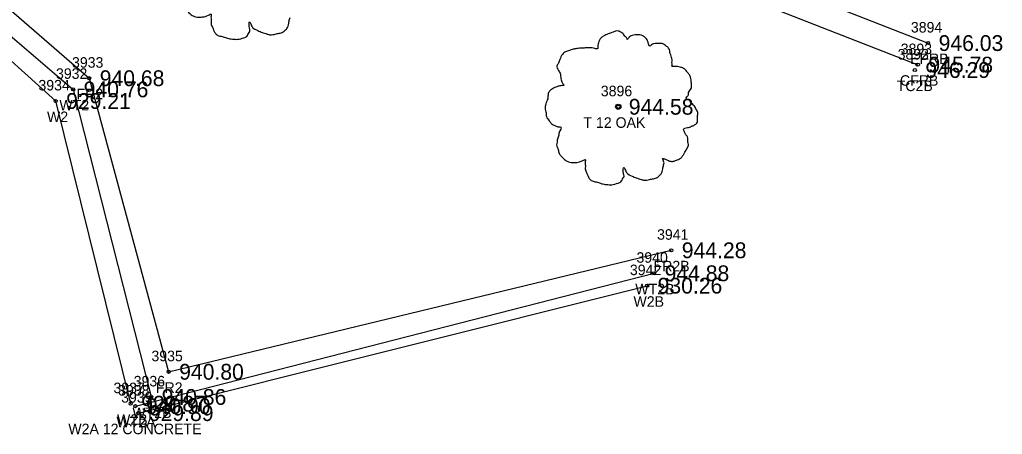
# Model space of a CAD drawing. Extents: x 1575382 to 1578175, y 1099175 to 1101955.
# Drawn here: x 1577571.3 to 1577664.5, y 1100751.9 to 1100791.3 of the extents above; entities that cross this region are included whole.
import ezdxf

# ---------------------------------------------------------------- set-up
doc = ezdxf.new("R2010")
doc.units = 0
for name, color, linetype in [('RD_EX_BldgApp', 7, 'Continuous'), ('RD_EX_Conc', 7, 'Continuous'), ('RD_EX_Conc_txCode', 7, 'Continuous'), ('RD_EX_Fence_Other', 7, 'Continuous'), ('RD_EX_Fence_Other_txCode', 7, 'Continuous'), ('RD_EX_Misc', 7, 'Continuous'), ('RD_EX_Misc_txCode', 7, 'Continuous'), ('RD_EX_Road', 7, 'Continuous'), ('RD_EX_Road_txCode', 7, 'Continuous'), ('RD_EX_TX_Conc_ELEV', 7, 'Continuous'), ('RD_EX_TX_Fence_Other_ELEV', 7, 'Continuous'), ('RD_EX_TX_Misc_ELEV', 7, 'Continuous'), ('RD_EX_TX_Road_ELEV', 7, 'Continuous'), ('RD_EX_TX_VEG_ELEV', 7, 'Continuous'), ('RD_EX_VEG', 7, 'Continuous'), ('RD_EX_VEG_txCode', 7, 'Continuous'), ('RD_SMD_Locator', 7, 'Continuous')]:
    doc.layers.add(name, color=color, linetype=linetype)

msp = doc.modelspace()

# ---------------------------------------------------------------- linework, layer by layer
at = {"layer": 'RD_EX_BldgApp'}
msp.add_line((1577582.549, 1100753.922), (1577630.821, 1100766.02), dxfattribs=at)
msp.add_lwpolyline([(1577431.473, 1100853.568), (1577434.213, 1100851.017), (1577448.248, 1100855.219), (1577457, 1100855.577), (1577470.317, 1100850.241), (1577479.046, 1100838.662), (1577484.717, 1100816.569), (1577493.671, 1100803.213), (1577509.999, 1100798.107), (1577531.964, 1100803.271), (1577542.004, 1100804.924), (1577559.8, 1100797.025), (1577574.7, 1100783.551), (1577581.82, 1100754.817)], dxfattribs=at)
at = {"layer": 'RD_EX_Conc'}
msp.add_lwpolyline([(1577395.736, 1100920.66), (1577401.57, 1100919.247), (1577405.995, 1100916.997), (1577418.291, 1100908.164), (1577459.556, 1100878.434), (1577501.424, 1100850.964), (1577548.664, 1100829.067), (1577593.786, 1100811.493), (1577656.516, 1100786.999)], dxfattribs=at)
at = {"layer": 'RD_EX_Fence_Other'}
msp.add_lwpolyline([(1577434.731, 1100854.138), (1577447.276, 1100857.684), (1577457.634, 1100858.858), (1577471.203, 1100853.14), (1577482.027, 1100840.333), (1577488.03, 1100817.115), (1577495.651, 1100806.296), (1577509.614, 1100802.045), (1577530.648, 1100806.646), (1577541.227, 1100808.033), (1577561.717, 1100799.719), (1577577.884, 1100785.711), (1577585.421, 1100757.847), (1577633.114, 1100769.38)], dxfattribs=at)
at = {"layer": 'RD_EX_Misc'}
msp.add_line((1577582.266, 1100754.584), (1577631.482, 1100767.197), dxfattribs=at)
msp.add_lwpolyline([(1577432.533, 1100853.964), (1577434.365, 1100852.194), (1577447.882, 1100856.094), (1577457.126, 1100856.82), (1577470.139, 1100851.874), (1577480.17, 1100839.594), (1577486.131, 1100817.134), (1577494.639, 1100804.62), (1577509.914, 1100799.907), (1577531.353, 1100805.028), (1577541.319, 1100806.673), (1577560.379, 1100798.33), (1577576.365, 1100784.653), (1577583.763, 1100755.456)], dxfattribs=at)
at = {"layer": 'RD_EX_Road'}
msp.add_lwpolyline([(1577549.626, 1100831.199), (1577595.43, 1100813.305), (1577657.483, 1100789.049)], dxfattribs=at)
at = {"layer": 'RD_EX_VEG'}
for centre, radius in [((1577628.085, 1100783.003), 0.25), ((1577628.073, 1100782.984), 0.0001)]:
    msp.add_circle(centre, radius, dxfattribs=at)
for points in [[(1577592.718, 1100803.976), (1577592.418, 1100804.001), (1577592.093, 1100803.901), (1577591.843, 1100803.801), (1577591.619, 1100803.726), (1577591.394, 1100803.626), (1577591.094, 1100803.451), (1577590.869, 1100803.251), (1577590.744, 1100803.001), (1577590.694, 1100802.776), (1577590.644, 1100802.502), (1577590.644, 1100802.327), (1577590.519, 1100802.302), (1577590.369, 1100802.327), (1577590.119, 1100802.402), (1577589.869, 1100802.402), (1577589.619, 1100802.402), (1577589.27, 1100802.377), (1577588.92, 1100802.377), (1577588.645, 1100802.327), (1577588.32, 1100802.277), (1577587.945, 1100802.152), (1577587.595, 1100802.027), (1577587.295, 1100801.777), (1577587.046, 1100801.302), (1577586.921, 1100800.952), (1577586.771, 1100800.702), (1577586.921, 1100800.253), (1577587.096, 1100799.903), (1577587.12, 1100799.703), (1577587.195, 1100799.278), (1577587.295, 1100799.053), (1577587.42, 1100798.853), (1577587.345, 1100798.828), (1577586.971, 1100798.778), (1577586.671, 1100798.678), (1577586.246, 1100798.453), (1577586.021, 1100798.228), (1577585.921, 1100797.903), (1577585.896, 1100797.554), (1577585.796, 1100797.354), (1577585.721, 1100797.079), (1577585.696, 1100797.004), (1577585.646, 1100796.679), (1577585.746, 1100796.229), (1577585.771, 1100795.879), (1577585.896, 1100795.654), (1577586.046, 1100795.48), (1577586.221, 1100795.23), (1577586.621, 1100795.005), (1577586.946, 1100794.905), (1577587.145, 1100794.88), (1577586.971, 1100794.38), (1577586.921, 1100794.03), (1577586.796, 1100793.63), (1577586.796, 1100793.555), (1577586.746, 1100793.081), (1577586.896, 1100792.756), (1577586.971, 1100792.381), (1577587.145, 1100792.156), (1577587.42, 1100791.856), (1577587.745, 1100791.631), (1577588.245, 1100791.506), (1577588.645, 1100791.531), (1577589.22, 1100791.706), (1577589.469, 1100791.781), (1577589.444, 1100791.606), (1577589.469, 1100791.231), (1577589.469, 1100790.807), (1577589.619, 1100790.482), (1577589.719, 1100790.207), (1577589.869, 1100789.957), (1577590.194, 1100789.732), (1577590.594, 1100789.657), (1577591.019, 1100789.507), (1577591.469, 1100789.432), (1577591.968, 1100789.407), (1577592.568, 1100789.557), (1577592.843, 1100789.682), (1577592.943, 1100789.857), (1577593.143, 1100790.232), (1577593.093, 1100790.457), (1577593.118, 1100791.057), (1577593.218, 1100790.882), (1577593.393, 1100790.532), (1577593.893, 1100790.232), (1577594.292, 1100790.057), (1577594.767, 1100789.907), (1577595.067, 1100789.832), (1577595.542, 1100789.907), (1577595.917, 1100789.982), (1577596.291, 1100790.107), (1577596.591, 1100790.382), (1577596.766, 1100790.657), (1577596.816, 1100790.932), (1577596.891, 1100791.306), (1577596.941, 1100791.481)], [(1577628.217, 1100790.17), (1577627.917, 1100790.195), (1577627.593, 1100790.095), (1577627.343, 1100789.995), (1577627.118, 1100789.92), (1577626.893, 1100789.82), (1577626.593, 1100789.645), (1577626.368, 1100789.445), (1577626.243, 1100789.195), (1577626.193, 1100788.97), (1577626.143, 1100788.696), (1577626.143, 1100788.521), (1577626.018, 1100788.496), (1577625.868, 1100788.521), (1577625.618, 1100788.596), (1577625.368, 1100788.596), (1577625.119, 1100788.596), (1577624.769, 1100788.571), (1577624.419, 1100788.571), (1577624.144, 1100788.521), (1577623.819, 1100788.471), (1577623.444, 1100788.346), (1577623.094, 1100788.221), (1577622.795, 1100787.971), (1577622.545, 1100787.496), (1577622.42, 1100787.146), (1577622.27, 1100786.896), (1577622.42, 1100786.447), (1577622.595, 1100786.097), (1577622.62, 1100785.897), (1577622.695, 1100785.472), (1577622.795, 1100785.247), (1577622.92, 1100785.047), (1577622.845, 1100785.022), (1577622.47, 1100784.972), (1577622.17, 1100784.872), (1577621.745, 1100784.647), (1577621.52, 1100784.422), (1577621.42, 1100784.098), (1577621.395, 1100783.748), (1577621.295, 1100783.548), (1577621.22, 1100783.273), (1577621.195, 1100783.198), (1577621.145, 1100782.873), (1577621.245, 1100782.423), (1577621.27, 1100782.073), (1577621.395, 1100781.849), (1577621.545, 1100781.674), (1577621.72, 1100781.424), (1577622.12, 1100781.199), (1577622.445, 1100781.099), (1577622.645, 1100781.074), (1577622.47, 1100780.574), (1577622.42, 1100780.224), (1577622.295, 1100779.824), (1577622.295, 1100779.75), (1577622.245, 1100779.275), (1577622.395, 1100778.95), (1577622.47, 1100778.575), (1577622.645, 1100778.35), (1577622.92, 1100778.05), (1577623.244, 1100777.825), (1577623.744, 1100777.7), (1577624.144, 1100777.725), (1577624.719, 1100777.9), (1577624.969, 1100777.975), (1577624.944, 1100777.8), (1577624.969, 1100777.425), (1577624.969, 1100777.001), (1577625.119, 1100776.676), (1577625.219, 1100776.401), (1577625.368, 1100776.151), (1577625.693, 1100775.926), (1577626.093, 1100775.851), (1577626.518, 1100775.701), (1577626.968, 1100775.626), (1577627.468, 1100775.601), (1577628.067, 1100775.751), (1577628.342, 1100775.876), (1577628.442, 1100776.051), (1577628.642, 1100776.426), (1577628.592, 1100776.651), (1577628.617, 1100777.251), (1577628.717, 1100777.076), (1577628.892, 1100776.726), (1577629.392, 1100776.426), (1577629.792, 1100776.251), (1577630.266, 1100776.101), (1577630.566, 1100776.026), (1577631.041, 1100776.101), (1577631.416, 1100776.176), (1577631.791, 1100776.301), (1577632.091, 1100776.576), (1577632.265, 1100776.851), (1577632.315, 1100777.126), (1577632.39, 1100777.5), (1577632.44, 1100777.675)], [(1577632.44, 1100777.675), (1577632.365, 1100777.85), (1577632.315, 1100778.1), (1577632.39, 1100778.075), (1577632.565, 1100778.025), (1577632.84, 1100777.9), (1577633.065, 1100777.825), (1577633.39, 1100777.85), (1577633.665, 1100777.95), (1577634.115, 1100778.225), (1577634.39, 1100778.7), (1577634.664, 1100779.1), (1577634.739, 1100779.425), (1577634.689, 1100779.65), (1577634.664, 1100780.149), (1577634.464, 1100780.399), (1577634.414, 1100780.524), (1577634.315, 1100780.924), (1577634.39, 1100780.974), (1577634.664, 1100781.024), (1577635.039, 1100781.149), (1577635.314, 1100781.274), (1577635.539, 1100781.449), (1577635.614, 1100781.674), (1577635.589, 1100782.073), (1577635.639, 1100782.473), (1577635.564, 1100782.623), (1577635.464, 1100782.773), (1577635.389, 1100782.973), (1577635.239, 1100783.123), (1577635.139, 1100783.273), (1577635.039, 1100783.373), (1577634.914, 1100783.523), (1577634.739, 1100783.648), (1577634.589, 1100783.698), (1577634.539, 1100783.848), (1577634.689, 1100784.048), (1577634.739, 1100784.148), (1577634.764, 1100784.372), (1577634.989, 1100784.722), (1577635.039, 1100785.122), (1577634.989, 1100785.547), (1577634.939, 1100785.822), (1577634.789, 1100786.097), (1577634.589, 1100786.347), (1577634.464, 1100786.522), (1577634.29, 1100786.646), (1577633.965, 1100786.771), (1577633.715, 1100786.821), (1577633.365, 1100786.821), (1577633.165, 1100786.871), (1577633.19, 1100786.921), (1577633.19, 1100787.071), (1577633.19, 1100787.346), (1577633.115, 1100787.796), (1577632.965, 1100788.296), (1577632.965, 1100788.321), (1577632.865, 1100788.571), (1577632.64, 1100788.771), (1577632.465, 1100788.87), (1577632.265, 1100788.995), (1577632.016, 1100789.02), (1577631.716, 1100789.02), (1577631.441, 1100788.97), (1577631.241, 1100788.87), (1577631.066, 1100788.746), (1577630.991, 1100788.895), (1577630.891, 1100789.195), (1577630.841, 1100789.345), (1577630.691, 1100789.52), (1577630.466, 1100789.72), (1577630.016, 1100789.845), (1577629.392, 1100789.77), (1577629.092, 1100789.57), (1577628.942, 1100789.395), (1577628.892, 1100789.52), (1577628.692, 1100789.72), (1577628.592, 1100789.895), (1577628.417, 1100790.02), (1577628.267, 1100790.12), (1577628.167, 1100790.17)]]:
    msp.add_spline(points, degree=3, dxfattribs=at)
at = {"layer": 'RD_SMD_Locator'}
for centre in [(1577657.483, 1100789.049), (1577656.516, 1100786.999), (1577656.226, 1100786.489), (1577577.884, 1100785.711), (1577576.365, 1100784.653), (1577574.7, 1100783.551), (1577628.085, 1100783.003), (1577633.114, 1100769.38), (1577631.482, 1100767.197), (1577630.821, 1100766.02), (1577585.421, 1100757.847), (1577583.763, 1100755.456), (1577581.82, 1100754.817), (1577582.266, 1100754.584), (1577582.549, 1100753.922)]:
    msp.add_circle(centre, 0.15, dxfattribs=at)

# ---------------------------------------------------------------- texts
at = {"layer": 'RD_EX_Conc_txCode'}
for s, p in [('3893', (1577654.886, 1100787.999)), ('3892', (1577654.596, 1100787.489)), ('CFRB', (1577654.815, 1100784.999)), ('TC2B', (1577654.509, 1100784.489))]:
    msp.add_text(s, height=1, dxfattribs=at).set_placement(p)
at = {"layer": 'RD_EX_Fence_Other_txCode'}
for s, p in [('3933', (1577576.254, 1100786.711)), ('FR2', (1577576.679, 1100783.711)), ('3941', (1577631.768, 1100770.38)), ('FR2B', (1577631.437, 1100767.38)), ('3935', (1577583.791, 1100758.847)), ('FR2', (1577584.216, 1100755.847))]:
    msp.add_text(s, height=1, dxfattribs=at).set_placement(p)
at = {"layer": 'RD_EX_Misc_txCode'}
for s, p in [('3932', (1577574.735, 1100785.653)), ('3934', (1577573.07, 1100784.551)), ('WT2', (1577575.058, 1100782.653)), ('W2', (1577573.881, 1100781.551)), ('3940', (1577629.813, 1100768.197)), ('3942', (1577629.191, 1100767.02)), ('WT2B', (1577629.702, 1100765.197)), ('W2B', (1577629.53, 1100764.02)), ('3936', (1577582.109, 1100756.456)), ('3937', (1577580.19, 1100755.817)), ('3938', (1577580.636, 1100755.584)), ('3939', (1577580.919, 1100754.922)), ('WT2B', (1577581.983, 1100753.456)), ('WT2A', (1577580.47, 1100752.584)), ('W2B', (1577580.528, 1100752.817)), ('W2A 12 CONCRETE', (1577575.907, 1100751.922))]:
    msp.add_text(s, height=1, dxfattribs=at).set_placement(p)
at = {"layer": 'RD_EX_Road_txCode'}
for s, p in [('3894', (1577655.853, 1100790.049)), ('EPRB', (1577655.782, 1100787.049))]:
    msp.add_text(s, height=1, dxfattribs=at).set_placement(p)
at = {"layer": 'RD_EX_TX_Conc_ELEV'}
for s, p in [('946.29', (1577657.226, 1100785.739)), ('945.78', (1577657.516, 1100786.249))]:
    msp.add_text(s, height=1.5, dxfattribs=at).set_placement(p)
at = {"layer": 'RD_EX_TX_Fence_Other_ELEV'}
for s, p in [('940.68', (1577578.884, 1100784.961)), ('944.28', (1577634.114, 1100768.63)), ('940.80', (1577586.421, 1100757.097))]:
    msp.add_text(s, height=1.5, dxfattribs=at).set_placement(p)
at = {"layer": 'RD_EX_TX_Misc_ELEV'}
for s, p in [('940.76', (1577577.365, 1100783.903)), ('929.21', (1577575.7, 1100782.801)), ('944.88', (1577632.482, 1100766.447)), ('930.26', (1577631.821, 1100765.27)), ('940.86', (1577584.763, 1100754.706)), ('929.87', (1577582.82, 1100754.067)), ('940.90', (1577583.266, 1100753.834)), ('929.89', (1577583.549, 1100753.172))]:
    msp.add_text(s, height=1.5, dxfattribs=at).set_placement(p)
at = {"layer": 'RD_EX_TX_Road_ELEV'}
msp.add_text('946.03', height=1.5, dxfattribs=at).set_placement((1577658.483, 1100788.299))
at = {"layer": 'RD_EX_TX_VEG_ELEV'}
msp.add_text('944.58', height=1.5, dxfattribs=at).set_placement((1577629.085, 1100782.253))
at = {"layer": 'RD_EX_VEG_txCode'}
for s, p in [('3896', (1577626.432, 1100784.003)), ('T 12 OAK', (1577624.786, 1100781.003))]:
    msp.add_text(s, height=1, dxfattribs=at).set_placement(p)

doc.saveas('drawing.dxf')
